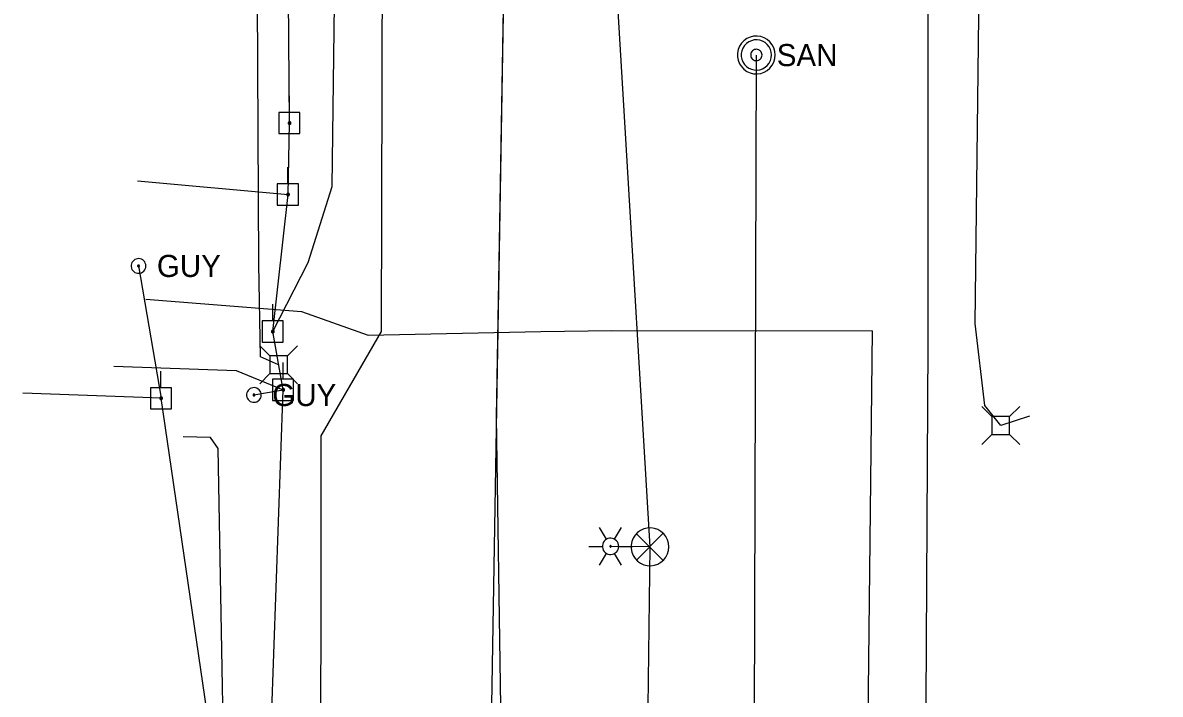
# Model space of a CAD drawing. Extents: x 596028 to 606371, y 330010 to 403088.
# Drawn here: x 601974.2 to 602172.7, y 363177.4 to 363294.5 of the extents above; entities that cross this region are included whole.
import ezdxf

# ---------------------------------------------------------------- set-up
doc = ezdxf.new("R2010")
doc.units = 0
for name, color, linetype in [('E_LTG', 7, 'Continuous'), ('E_SIG', 7, 'Continuous'), ('E_UTL_AG_Bold', 7, 'Continuous'), ('E_UTL_E_UG', 7, 'Continuous'), ('E_UTL_EGuyWire', 7, 'Continuous'), ('E_UTL_EPowerPole', 7, 'Continuous'), ('E_UTL_FO_UG', 7, 'Continuous'), ('E_UTL_G_UG', 7, 'Continuous'), ('E_UTL_Overhead', 7, 'Continuous'), ('E_UTL_SAN_MH', 7, 'Continuous'), ('E_UTL_SAN_UG', 7, 'Continuous'), ('E_UTL_T_UG', 7, 'Continuous'), ('E_UTL_TV_UG', 7, 'Continuous'), ('E_UTL_W_UG', 7, 'Continuous')]:
    doc.layers.add(name, color=color, linetype=linetype)

msp = doc.modelspace()

# ---------------------------------------------------------------- linework, layer by layer
at = {"layer": 'E_LTG'}
for points in [[(602076.08, 363204.41), (602074.89, 363206.47)], [(602077.51, 363204.41), (602078.7, 363206.47)], [(602078.22, 363203.17), (602078.2, 363203.44), (602078.12, 363203.7), (602078, 363203.94), (602077.83, 363204.16), (602077.62, 363204.33), (602077.39, 363204.47), (602077.13, 363204.56), (602076.86, 363204.6), (602076.59, 363204.58), (602076.33, 363204.52), (602076.08, 363204.41), (602075.86, 363204.25), (602075.67, 363204.05), (602075.53, 363203.82), (602075.42, 363203.57), (602075.37, 363203.31), (602075.37, 363203.03), (602075.42, 363202.77), (602075.53, 363202.51), (602075.67, 363202.29), (602075.86, 363202.09), (602076.08, 363201.93), (602076.33, 363201.82), (602076.59, 363201.76), (602076.86, 363201.74), (602077.13, 363201.78), (602077.39, 363201.87), (602077.62, 363202.01), (602077.83, 363202.18), (602078, 363202.4), (602078.12, 363202.64), (602078.2, 363202.9), (602078.22, 363203.17)], [(602078.22, 363203.17), (602078.2, 363203.44), (602078.12, 363203.7), (602078, 363203.94), (602077.83, 363204.16), (602077.62, 363204.33), (602077.39, 363204.47), (602077.13, 363204.56), (602076.86, 363204.6), (602076.59, 363204.58), (602076.33, 363204.52), (602076.08, 363204.41), (602075.86, 363204.25), (602075.67, 363204.05), (602075.53, 363203.82), (602075.42, 363203.57), (602075.37, 363203.31), (602075.37, 363203.03), (602075.42, 363202.77), (602075.53, 363202.51), (602075.67, 363202.29), (602075.86, 363202.09), (602076.08, 363201.93), (602076.33, 363201.82), (602076.59, 363201.76), (602076.86, 363201.74), (602077.13, 363201.78), (602077.39, 363201.87), (602077.62, 363202.01), (602077.83, 363202.18), (602078, 363202.4), (602078.12, 363202.64), (602078.2, 363202.9), (602078.22, 363203.17)], [(602078.22, 363203.17), (602078.2, 363203.44), (602078.12, 363203.7), (602078, 363203.94), (602077.83, 363204.16), (602077.62, 363204.33), (602077.39, 363204.47), (602077.13, 363204.56), (602076.86, 363204.6), (602076.59, 363204.58), (602076.33, 363204.52), (602076.08, 363204.41), (602075.86, 363204.25), (602075.67, 363204.05), (602075.53, 363203.82), (602075.42, 363203.57), (602075.37, 363203.31), (602075.37, 363203.03), (602075.42, 363202.77), (602075.53, 363202.51), (602075.67, 363202.29), (602075.86, 363202.09), (602076.08, 363201.93), (602076.33, 363201.82), (602076.59, 363201.76), (602076.86, 363201.74), (602077.13, 363201.78), (602077.39, 363201.87), (602077.62, 363202.01), (602077.83, 363202.18), (602078, 363202.4), (602078.12, 363202.64), (602078.2, 363202.9), (602078.22, 363203.17)], [(602072.99, 363203.17), (602075.37, 363203.17)], [(602076.91, 363203.17), (602076.91, 363203.19), (602076.91, 363203.21), (602076.9, 363203.23), (602076.88, 363203.25), (602076.86, 363203.27), (602076.85, 363203.28), (602076.82, 363203.29), (602076.8, 363203.29), (602076.78, 363203.29), (602076.76, 363203.28), (602076.74, 363203.27), (602076.72, 363203.26), (602076.7, 363203.24), (602076.69, 363203.22), (602076.68, 363203.2), (602076.68, 363203.18), (602076.68, 363203.16), (602076.68, 363203.14), (602076.69, 363203.12), (602076.7, 363203.1), (602076.72, 363203.08), (602076.74, 363203.07), (602076.76, 363203.06), (602076.78, 363203.05), (602076.8, 363203.05), (602076.82, 363203.05), (602076.85, 363203.06), (602076.86, 363203.07), (602076.88, 363203.09), (602076.9, 363203.11), (602076.91, 363203.13), (602076.91, 363203.15), (602076.91, 363203.17)], [(602078.22, 363203.17), (602080.61, 363203.17)], [(602074.89, 363199.87), (602076.08, 363201.93)], [(602078.7, 363199.87), (602077.51, 363201.93)]]:
    msp.add_lwpolyline(points, dxfattribs=at)
at = {"layer": 'E_SIG'}
for points in [[(602086.98, 363203.09), (602086.92, 363203.71), (602086.74, 363204.31), (602086.45, 363204.87), (602086.07, 363205.37), (602085.59, 363205.78), (602085.05, 363206.09), (602084.45, 363206.29), (602083.83, 363206.38), (602083.21, 363206.35), (602082.6, 363206.21), (602082.03, 363205.95), (602081.52, 363205.58), (602081.08, 363205.13), (602080.74, 363204.6), (602080.51, 363204.02), (602080.39, 363203.4), (602080.39, 363202.77), (602080.51, 363202.16), (602080.74, 363201.58), (602081.08, 363201.05), (602081.52, 363200.59), (602082.03, 363200.23), (602082.6, 363199.97), (602083.21, 363199.82), (602083.83, 363199.79), (602084.45, 363199.88), (602085.05, 363200.09), (602085.59, 363200.4), (602086.07, 363200.81), (602086.45, 363201.3), (602086.74, 363201.86), (602086.92, 363202.46), (602086.98, 363203.09)], [(602085.94, 363205.42), (602081.33, 363200.77)], [(602081.33, 363205.37), (602085.98, 363200.72)]]:
    msp.add_lwpolyline(points, dxfattribs=at)
at = {"layer": 'E_UTL_AG_Bold'}
for points in [[(602017.34, 363236.37), (602015.59, 363238.12)], [(602020.43, 363236.37), (602022.19, 363238.12)], [(602020.43, 363236.37), (602017.34, 363236.37)], [(602017.34, 363236.37), (602017.34, 363233.28)], [(602020.43, 363233.28), (602020.43, 363236.37)], [(602017.34, 363233.28), (602015.59, 363231.52)], [(602017.34, 363233.28), (602020.43, 363233.28)], [(602020.43, 363233.28), (602022.19, 363231.52)], [(602143.33, 363225.78), (602141.58, 363227.53)], [(602146.42, 363225.78), (602143.33, 363225.78)], [(602143.33, 363225.78), (602143.33, 363222.69)], [(602146.42, 363225.78), (602148.18, 363227.53)], [(602146.42, 363222.69), (602146.42, 363225.78)], [(602143.33, 363222.69), (602141.58, 363220.93)], [(602143.33, 363222.69), (602146.42, 363222.69)], [(602146.42, 363222.69), (602148.18, 363220.93)]]:
    msp.add_lwpolyline(points, dxfattribs=at)
at = {"layer": 'E_UTL_E_UG'}
for points in [[(602083.68, 363203.09), (602078.98, 363282.03), (602073.06, 363380.6), (602073.04, 363386.89)], [(602017.88, 363240.62), (602024.02, 363252.67), (602028.22, 363265.9), (602029.07, 363329.51), (602029.82, 363351.47)], [(602132.2, 363238.39), (602132.2, 363299.18), (602172.7, 363337.23)], [(601994.25, 363266.87), (602020.53, 363264.51)], [(601995.7, 363246.24), (602022.86, 363244.13), (602034.53, 363240.01), (602064.62, 363240.65)], [(602064.62, 363240.65), (602077.04, 363240.79), (602122.49, 363240.72)], [(602120.25, 362821.99), (602120.58, 362958.06), (602120.72, 363078.83), (602122.49, 363240.72)], [(602127.16, 361969.58), (602118.86, 362084.69), (602120.78, 362185.95), (602122.24, 362258.58), (602123.84, 362368.46), (602125.59, 362450.35), (602124.93, 362550.41), (602127.73, 362610.78), (602126.17, 362644.72), (602128.54, 362722.37), (602129.66, 362860.25), (602130.66, 362957.55), (602132.2, 363238.39)], [(601990.15, 363234.58), (602011.47, 363233.83), (602019.7, 363230.46)], [(602074.18, 362713.08), (602078.59, 362734.37), (602081.83, 362787.58), (602082, 362843.06), (602079.9, 362868.76), (602083.06, 362917), (602084.54, 362975.89), (602084.19, 363021.29), (602082.84, 363096.01), (602083.34, 363175.19), (602083.68, 363203.09)], [(602083.68, 363203.09), (602076.8, 363203.17)]]:
    msp.add_lwpolyline(points, dxfattribs=at)
at = {"layer": 'E_UTL_EGuyWire'}
for p, q in [((601994.44, 363252.05), (601998.39, 363228.99)), ((602014.58, 363229.56), (602019.7, 363230.46))]:
    msp.add_line(p, q, dxfattribs=at)
for points in [[(601995.73, 363252.05), (601995.7, 363252.29), (601995.63, 363252.53), (601995.52, 363252.75), (601995.37, 363252.94), (601995.19, 363253.1), (601994.98, 363253.22), (601994.75, 363253.3), (601994.5, 363253.33), (601994.26, 363253.32), (601994.02, 363253.26), (601993.8, 363253.16), (601993.6, 363253.02), (601993.43, 363252.84), (601993.3, 363252.64), (601993.21, 363252.41), (601993.17, 363252.17), (601993.17, 363251.93), (601993.21, 363251.69), (601993.3, 363251.46), (601993.43, 363251.26), (601993.6, 363251.08), (601993.8, 363250.94), (601994.02, 363250.84), (601994.26, 363250.78), (601994.5, 363250.77), (601994.75, 363250.8), (601994.98, 363250.88), (601995.19, 363251.01), (601995.37, 363251.17), (601995.52, 363251.36), (601995.63, 363251.57), (601995.7, 363251.81), (601995.73, 363252.05)], [(601994.6, 363252.05), (601994.6, 363252.08), (601994.59, 363252.11), (601994.58, 363252.14), (601994.56, 363252.16), (601994.54, 363252.18), (601994.51, 363252.2), (601994.48, 363252.21), (601994.45, 363252.21), (601994.42, 363252.21), (601994.39, 363252.2), (601994.36, 363252.19), (601994.34, 363252.17), (601994.32, 363252.15), (601994.3, 363252.13), (601994.29, 363252.1), (601994.28, 363252.07), (601994.28, 363252.04), (601994.29, 363252.01), (601994.3, 363251.98), (601994.32, 363251.95), (601994.34, 363251.93), (601994.36, 363251.91), (601994.39, 363251.9), (601994.42, 363251.89), (601994.45, 363251.89), (601994.48, 363251.9), (601994.51, 363251.91), (601994.54, 363251.92), (601994.56, 363251.94), (601994.58, 363251.96), (601994.59, 363251.99), (601994.6, 363252.02), (601994.6, 363252.05)], [(602015.86, 363229.56), (602015.84, 363229.8), (602015.77, 363230.03), (602015.66, 363230.25), (602015.51, 363230.44), (602015.32, 363230.6), (602015.11, 363230.72), (602014.88, 363230.8), (602014.64, 363230.84), (602014.4, 363230.83), (602014.16, 363230.77), (602013.94, 363230.67), (602013.74, 363230.53), (602013.57, 363230.35), (602013.44, 363230.15), (602013.35, 363229.92), (602013.3, 363229.68), (602013.3, 363229.44), (602013.35, 363229.2), (602013.44, 363228.97), (602013.57, 363228.76), (602013.74, 363228.59), (602013.94, 363228.45), (602014.16, 363228.34), (602014.4, 363228.29), (602014.64, 363228.28), (602014.88, 363228.31), (602015.11, 363228.39), (602015.32, 363228.51), (602015.51, 363228.67), (602015.66, 363228.86), (602015.77, 363229.08), (602015.84, 363229.31), (602015.86, 363229.56)], [(602014.74, 363229.56), (602014.74, 363229.59), (602014.73, 363229.62), (602014.71, 363229.64), (602014.69, 363229.67), (602014.67, 363229.69), (602014.64, 363229.7), (602014.62, 363229.71), (602014.59, 363229.72), (602014.56, 363229.72), (602014.53, 363229.71), (602014.5, 363229.7), (602014.47, 363229.68), (602014.45, 363229.66), (602014.44, 363229.63), (602014.42, 363229.6), (602014.42, 363229.57), (602014.42, 363229.54), (602014.42, 363229.51), (602014.44, 363229.48), (602014.45, 363229.46), (602014.47, 363229.44), (602014.5, 363229.42), (602014.53, 363229.41), (602014.56, 363229.4), (602014.59, 363229.4), (602014.62, 363229.4), (602014.64, 363229.41), (602014.67, 363229.43), (602014.69, 363229.45), (602014.71, 363229.47), (602014.73, 363229.5), (602014.74, 363229.53), (602014.74, 363229.56)]]:
    msp.add_lwpolyline(points, dxfattribs=at)
at = {"layer": 'E_UTL_EPowerPole'}
for points in [[(602020.76, 363278.81), (602020.76, 363281.72)], [(602022.6, 363278.81), (602018.92, 363278.81)], [(602018.92, 363278.81), (602018.92, 363275.12)], [(602022.6, 363275.12), (602022.6, 363278.81)], [(602021.03, 363276.96), (602021.03, 363277.01), (602021.01, 363277.05), (602020.99, 363277.09), (602020.96, 363277.13), (602020.93, 363277.16), (602020.89, 363277.18), (602020.85, 363277.2), (602020.8, 363277.2), (602020.76, 363277.2), (602020.71, 363277.19), (602020.67, 363277.17), (602020.63, 363277.14), (602020.6, 363277.11), (602020.58, 363277.07), (602020.56, 363277.03), (602020.55, 363276.99), (602020.55, 363276.94), (602020.56, 363276.9), (602020.58, 363276.86), (602020.6, 363276.82), (602020.63, 363276.78), (602020.67, 363276.76), (602020.71, 363276.74), (602020.76, 363276.73), (602020.8, 363276.73), (602020.85, 363276.73), (602020.89, 363276.75), (602020.93, 363276.77), (602020.96, 363276.8), (602020.99, 363276.84), (602021.01, 363276.88), (602021.03, 363276.92), (602021.03, 363276.96)], [(602018.92, 363275.12), (602022.6, 363275.12)], [(602020.5, 363266.35), (602020.5, 363269.26)], [(602022.34, 363266.35), (602018.66, 363266.35)], [(602018.66, 363266.35), (602018.66, 363262.66)], [(602022.34, 363262.66), (602022.34, 363266.35)], [(602020.77, 363264.51), (602020.77, 363264.56), (602020.75, 363264.6), (602020.73, 363264.64), (602020.71, 363264.68), (602020.67, 363264.71), (602020.63, 363264.73), (602020.59, 363264.74), (602020.54, 363264.75), (602020.5, 363264.75), (602020.46, 363264.74), (602020.41, 363264.72), (602020.38, 363264.69), (602020.35, 363264.66), (602020.32, 363264.62), (602020.3, 363264.58), (602020.3, 363264.54), (602020.3, 363264.49), (602020.3, 363264.45), (602020.32, 363264.4), (602020.35, 363264.36), (602020.38, 363264.33), (602020.41, 363264.31), (602020.46, 363264.29), (602020.5, 363264.28), (602020.54, 363264.27), (602020.59, 363264.28), (602020.63, 363264.3), (602020.67, 363264.32), (602020.71, 363264.35), (602020.73, 363264.38), (602020.75, 363264.42), (602020.77, 363264.47), (602020.77, 363264.51)], [(602018.66, 363262.66), (602022.34, 363262.66)], [(602017.85, 363242.47), (602017.85, 363245.37)], [(602019.69, 363242.47), (602016, 363242.47)], [(602016, 363242.47), (602016, 363238.77)], [(602019.69, 363238.77), (602019.69, 363242.47)], [(602018.12, 363240.62), (602018.11, 363240.67), (602018.1, 363240.71), (602018.08, 363240.75), (602018.05, 363240.79), (602018.02, 363240.82), (602017.98, 363240.84), (602017.94, 363240.85), (602017.89, 363240.86), (602017.85, 363240.86), (602017.8, 363240.85), (602017.76, 363240.83), (602017.72, 363240.8), (602017.69, 363240.77), (602017.67, 363240.73), (602017.65, 363240.69), (602017.64, 363240.65), (602017.64, 363240.6), (602017.65, 363240.56), (602017.67, 363240.51), (602017.69, 363240.47), (602017.72, 363240.44), (602017.76, 363240.42), (602017.8, 363240.4), (602017.85, 363240.39), (602017.89, 363240.38), (602017.94, 363240.39), (602017.98, 363240.41), (602018.02, 363240.43), (602018.05, 363240.46), (602018.08, 363240.49), (602018.1, 363240.53), (602018.11, 363240.58), (602018.12, 363240.62)], [(602016, 363238.77), (602019.69, 363238.77)], [(601998.35, 363230.83), (601998.35, 363233.74)], [(602019.67, 363232.31), (602019.67, 363235.21)], [(602021.51, 363232.31), (602017.82, 363232.31)], [(602017.82, 363232.31), (602017.82, 363228.61)], [(602021.51, 363228.61), (602021.51, 363232.31)], [(602000.2, 363230.83), (601996.51, 363230.83)], [(601996.51, 363230.83), (601996.51, 363227.14)], [(602000.2, 363227.14), (602000.2, 363230.83)], [(602019.94, 363230.46), (602019.93, 363230.51), (602019.92, 363230.55), (602019.9, 363230.59), (602019.87, 363230.63), (602019.84, 363230.66), (602019.8, 363230.68), (602019.76, 363230.7), (602019.71, 363230.7), (602019.67, 363230.7), (602019.62, 363230.69), (602019.58, 363230.67), (602019.54, 363230.64), (602019.51, 363230.61), (602019.49, 363230.57), (602019.47, 363230.53), (602019.46, 363230.49), (602019.46, 363230.44), (602019.47, 363230.4), (602019.49, 363230.35), (602019.51, 363230.32), (602019.54, 363230.28), (602019.58, 363230.26), (602019.62, 363230.24), (602019.67, 363230.23), (602019.71, 363230.23), (602019.76, 363230.23), (602019.8, 363230.25), (602019.84, 363230.27), (602019.87, 363230.3), (602019.9, 363230.33), (602019.92, 363230.37), (602019.93, 363230.42), (602019.94, 363230.46)], [(601998.62, 363228.99), (601998.62, 363229.03), (601998.61, 363229.08), (601998.59, 363229.12), (601998.56, 363229.15), (601998.52, 363229.18), (601998.48, 363229.2), (601998.44, 363229.22), (601998.4, 363229.23), (601998.35, 363229.22), (601998.31, 363229.21), (601998.27, 363229.19), (601998.23, 363229.17), (601998.2, 363229.13), (601998.17, 363229.1), (601998.16, 363229.05), (601998.15, 363229.01), (601998.15, 363228.96), (601998.16, 363228.92), (601998.17, 363228.88), (601998.2, 363228.84), (601998.23, 363228.81), (601998.27, 363228.78), (601998.31, 363228.76), (601998.35, 363228.75), (601998.4, 363228.75), (601998.44, 363228.76), (601998.48, 363228.77), (601998.52, 363228.79), (601998.56, 363228.82), (601998.59, 363228.86), (601998.61, 363228.9), (601998.62, 363228.94), (601998.62, 363228.99)], [(602017.82, 363228.61), (602021.51, 363228.61)], [(601996.51, 363227.14), (602000.2, 363227.14)]]:
    msp.add_lwpolyline(points, dxfattribs=at)
at = {"layer": 'E_UTL_FO_UG'}
for points in [[(602018.89, 363234.82), (602015.7, 363236.2), (602015.45, 363252.39), (602015.2, 363298.62), (602016.31, 363359.18), (602016.36, 363412.87), (602014.83, 363477.07), (602015, 363510.18), (602016.42, 363534.87), (602015.4, 363618.31), (602014.6, 363656.31), (602023.02, 363665.48), (602021.53, 363667.01), (602024.62, 363721.06), (602024.12, 363803.03), (602022.89, 363819.62), (602023.54, 363821), (602021.77, 363822.04), (602014.54, 363832.84), (602015.06, 363873.42), (602017.07, 363970.24)], [(602007.18, 362835.82), (602006.24, 362851.53), (602006.32, 362878.49), (602006.27, 362928.48), (602006.5, 362977.17), (602007.5, 363018.45), (602007.92, 363065.21), (602008.02, 363103.77), (602008.5, 363151.24), (602009.04, 363157.66), (602009.37, 363162.84), (602008.36, 363220.25), (602007.02, 363222.14), (602002.26, 363222.29)]]:
    msp.add_lwpolyline(points, dxfattribs=at)
at = {"layer": 'E_UTL_G_UG'}
msp.add_lwpolyline([(602004.29, 362646.67), (602014.22, 362646.95), (602047.56, 362645.82), (602053.75, 362646.16), (602056.03, 362692.23), (602056.95, 362724.99), (602056.77, 362762.67), (602056.05, 362800.79), (602055.99, 362834.8), (602056.06, 362876.36), (602055.83, 362890.92), (602056.92, 362951.2), (602057.05, 363044.4), (602058.4, 363124.81), (602056.87, 363225.7), (602058.32, 363307.21), (602057.83, 363378.17), (602058.44, 363413.06), (602057.66, 363422.89), (602056.39, 363468.6)], dxfattribs=at)
at = {"layer": 'E_UTL_Overhead'}
for points in [[(602014.48, 362518.11), (602015.76, 362635.51), (602015.72, 362824.59), (602019.86, 363008.4), (602015.51, 363112.13), (602019.7, 363230.46), (602017.88, 363240.62), (602020.53, 363264.51), (602020.79, 363276.96), (602020.36, 363337.42), (602022.05, 363392.76), (602020.76, 363497.69), (602023.02, 363665.48), (602022.89, 363819.62), (602023.8, 363946.92), (602023.98, 364037.98), (602025.57, 364145.3), (602025.83, 364287.76), (602027.16, 364559.33), (602028.92, 364756.04), (602029.03, 364834.91), (602029.56, 364946.13), (602030.41, 365117.16), (602031.91, 365287.51)], [(602015.51, 363112.13), (601998.39, 363228.99), (601974.25, 363229.87)]]:
    msp.add_lwpolyline(points, dxfattribs=at)
at = {"layer": 'E_UTL_SAN_MH'}
for points in [[(602105.53, 363288.84), (602105.47, 363289.46), (602105.29, 363290.06), (602105, 363290.62), (602104.61, 363291.11), (602104.14, 363291.52), (602103.6, 363291.84), (602103, 363292.04), (602102.38, 363292.13), (602101.76, 363292.1), (602101.15, 363291.96), (602100.58, 363291.69), (602100.06, 363291.33), (602099.63, 363290.88), (602099.29, 363290.35), (602099.06, 363289.77), (602098.94, 363289.15), (602098.94, 363288.52), (602099.06, 363287.91), (602099.29, 363287.32), (602099.63, 363286.8), (602100.06, 363286.34), (602100.58, 363285.98), (602101.15, 363285.72), (602101.76, 363285.57), (602102.38, 363285.54), (602103, 363285.63), (602103.6, 363285.83), (602104.14, 363286.15), (602104.61, 363286.56), (602105, 363287.05), (602105.29, 363287.61), (602105.47, 363288.21), (602105.53, 363288.84)], [(602104.87, 363288.84), (602104.82, 363289.34), (602104.68, 363289.82), (602104.45, 363290.26), (602104.14, 363290.66), (602103.76, 363290.99), (602103.32, 363291.24), (602102.85, 363291.4), (602102.35, 363291.47), (602101.85, 363291.45), (602101.36, 363291.33), (602100.91, 363291.12), (602100.5, 363290.83), (602100.15, 363290.47), (602099.88, 363290.05), (602099.69, 363289.58), (602099.6, 363289.09), (602099.6, 363288.59), (602099.69, 363288.09), (602099.88, 363287.63), (602100.15, 363287.2), (602100.5, 363286.84), (602100.91, 363286.55), (602101.36, 363286.34), (602101.85, 363286.22), (602102.35, 363286.2), (602102.85, 363286.27), (602103.32, 363286.44), (602103.76, 363286.69), (602104.14, 363287.01), (602104.45, 363287.41), (602104.68, 363287.86), (602104.82, 363288.34), (602104.87, 363288.84)], [(602103.22, 363288.84), (602103.2, 363289.02), (602103.14, 363289.2), (602103.06, 363289.37), (602102.94, 363289.52), (602102.8, 363289.64), (602102.64, 363289.74), (602102.46, 363289.8), (602102.27, 363289.83), (602102.08, 363289.82), (602101.9, 363289.77), (602101.73, 363289.69), (602101.58, 363289.58), (602101.45, 363289.45), (602101.35, 363289.29), (602101.28, 363289.12), (602101.24, 363288.93), (602101.24, 363288.74), (602101.28, 363288.56), (602101.35, 363288.38), (602101.45, 363288.22), (602101.58, 363288.09), (602101.73, 363287.98), (602101.9, 363287.9), (602102.08, 363287.86), (602102.27, 363287.85), (602102.46, 363287.87), (602102.64, 363287.94), (602102.8, 363288.03), (602102.94, 363288.15), (602103.06, 363288.3), (602103.14, 363288.47), (602103.2, 363288.65), (602103.22, 363288.84)]]:
    msp.add_lwpolyline(points, dxfattribs=at)
at = {"layer": 'E_UTL_SAN_UG'}
msp.add_line((602101.39, 363022.78), (602102.28, 363288.78), dxfattribs=at)
at = {"layer": 'E_UTL_T_UG'}
msp.add_lwpolyline([(602044.88, 362483.99), (602046.05, 362603.33), (602046.4, 362728.45), (602052.99, 362867.92), (602054.63, 363014.99), (602055.87, 363161.76), (602058.26, 363302.99), (602058.58, 363452.58), (602055.9, 363653.18), (602056.25, 363696.56), (602056.95, 363843.75)], dxfattribs=at)
at = {"layer": 'E_UTL_TV_UG'}
msp.add_lwpolyline([(602149.88, 363225.85), (602144.88, 363224.23), (602142.09, 363227.71), (602140.4, 363242.05), (602142.59, 363427.16), (602145.16, 363430.9)], dxfattribs=at)
at = {"layer": 'E_UTL_W_UG'}
msp.add_lwpolyline([(602024.75, 362534.97), (602022.93, 362612.44), (602022.71, 362631.34), (602024.62, 362680.9), (602025.4, 362759.12), (602024.46, 362761.14), (602022.38, 362765.64), (602021.57, 362768.31), (602021.06, 362801.51), (602021.18, 362802.42), (602023.65, 362891.69), (602026.27, 363142.63), (602026.3, 363222.46), (602036.83, 363240.6), (602037.08, 363327.83), (602037.22, 363362.53), (602030.46, 363375.16), (602031.31, 363399.91), (602027.9, 363472.29)], dxfattribs=at)

# ---------------------------------------------------------------- texts
at = {"layer": 'E_UTL_EGuyWire'}
for p in [(601997.65, 363250.13), (602017.79, 363227.63)]:
    msp.add_text('GUY', height=3.85, dxfattribs=at).set_placement(p)
at = {"layer": 'E_UTL_SAN_MH'}
msp.add_text('SAN', height=3.849, dxfattribs=at).set_placement((602105.79, 363286.89))

doc.saveas('drawing.dxf')
